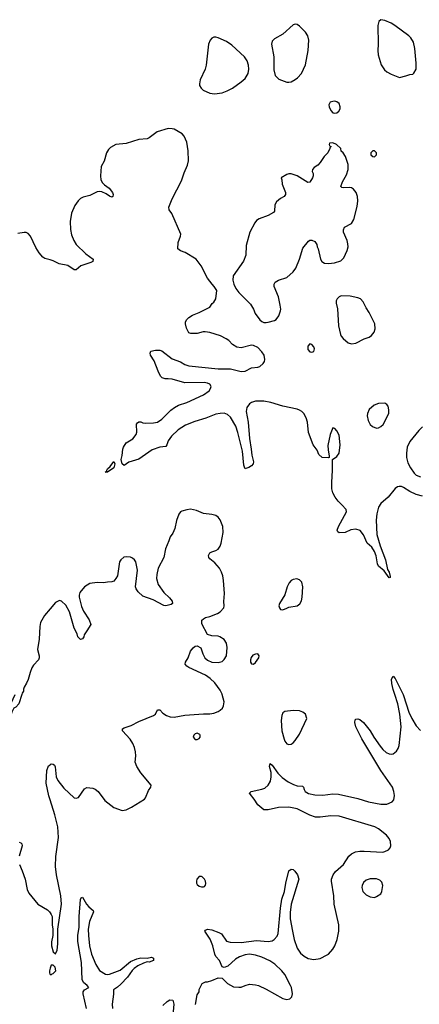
# Model space of a CAD drawing. Header units: inches. Extents: x 1473912 to 1647258, y 640388 to 773423.
# Tile 397 of 420: x 1629707 to 1633540, y 657030 to 666465. Entities that reach past the tile are written whole.
import ezdxf

# ---------------------------------------------------------------- set-up
doc = ezdxf.new("R2010")
doc.units = ezdxf.units.IN
doc.header["$MEASUREMENT"] = 0
for name, color, linetype in [('B6625', 7, 'Continuous'), ('B6626', 7, 'Continuous'), ('B6635', 7, 'Continuous'), ('B6636', 7, 'Continuous')]:
    doc.layers.add(name, color=color, linetype=linetype)

msp = doc.modelspace()

# ---------------------------------------------------------------- linework, layer by layer
at = {"layer": 'B6625', "color": 5, "elevation": 640}
for points in [[(1629728, 660000), (1629698, 659910), (1629670, 659878), (1629651.6, 659868.4), (1629631.1, 659828.9), (1629624.7, 659810), (1629622, 659758), (1629602, 659738), (1629571.6, 659728.4), (1629556.9, 659703.1), (1629534, 659690), (1629510, 659682), (1629490, 659686), (1629488.9, 659688.9), (1629489, 659710), (1629508, 659770), (1629528.7, 659810), (1629568.7, 659870), (1629590, 659890.8), (1629617.2, 659902.8), (1629625.2, 659914.8), (1629663, 660000)], [(1630000, 658988.5), (1629987.9, 659027.9), (1629961.7, 659150), (1629968.2, 659270), (1629985.3, 659314.7), (1630000, 659325.6)], [(1629702.8, 658582.8), (1629717.3, 658577.3), (1629727.1, 658567.1), (1629730.6, 658550), (1629701.7, 658450)], [(1629704.9, 658370), (1629731.6, 658310), (1629759.6, 658230), (1629778.7, 658130), (1629794.7, 658094.7), (1629883, 657990), (1629974, 657934), (1629994.9, 657914.9), (1630000, 657907)], [(1630000, 657374.9), (1629992, 657350), (1629992.7, 657332.7), (1629998, 657318), (1630000, 657317.3)]]:
    msp.add_lwpolyline(points, dxfattribs=at)
at = {"layer": 'B6626', "color": 5}
for points, elevation in [([(1630000, 664163), (1629950, 664176), (1629930, 664189.3), (1629893.2, 664230), (1629861.2, 664281.2), (1629811.2, 664391.2), (1629790, 664417), (1629770, 664425.1), (1629750, 664426), (1629690, 664415)], 620), ([(1630000, 660820.8), (1629944.4, 660755.6), (1629907.2, 660690), (1629899.5, 660650), (1629894, 660530), (1629879.3, 660430), (1629893.4, 660370), (1629894, 660350), (1629886.8, 660330), (1629841.1, 660278.9), (1629825.3, 660254.7), (1629806.4, 660210), (1629790, 660142), (1629774.2, 660105.8), (1629750.8, 660070), (1629744.7, 660050), (1629744.7, 660030), (1629731.3, 660010), (1629728, 660000)], 640)]:
    msp.add_lwpolyline(points, dxfattribs=dict(at, elevation=elevation))
at = {"layer": 'B6635', "color": 5}
for points, elevation in [([(1630000, 659325.6), (1630010, 659333), (1630030, 659330.6), (1630040.4, 659320.4), (1630046.7, 659306.7), (1630058.7, 659210), (1630074.4, 659174.4), (1630130, 659100.7), (1630230, 659008), (1630250, 659004.9), (1630270, 659010.8), (1630330, 659096), (1630350, 659106), (1630410, 659100.7), (1630430, 659093), (1630460.7, 659070), (1630523.1, 658983.1), (1630610, 658914.9), (1630690, 658888), (1630730, 658892.7), (1630781.1, 658918.9), (1630904.8, 658995.2), (1630915.1, 659010), (1630942.5, 659077.5), (1630964, 659110), (1630969, 659130), (1630870, 659249.2), (1630829.6, 659310), (1630815.6, 659350), (1630820.5, 659410), (1630818.7, 659450), (1630809.6, 659490), (1630791.8, 659530), (1630765.6, 659570), (1630693.2, 659650), (1630694, 659670), (1630710, 659680.7), (1630776.9, 659703.1), (1630850, 659738.8), (1630990, 659796), (1631009.3, 659810.7), (1631030, 659852), (1631050, 659851), (1631080.7, 659820.7), (1631116, 659796), (1631150, 659783.7), (1631190, 659781.7), (1631290, 659800.9), (1631470, 659813.2), (1631530, 659812.3), (1631570, 659818.5), (1631610, 659834.3), (1631630, 659847.2), (1631651.6, 659868.4), (1631663.1, 659890), (1631668.7, 659930), (1631650.2, 660000)], 640), ([(1631392.1, 657027.9), (1631410, 657122), (1631428, 657150), (1631428.4, 657171.6), (1631458, 657230), (1631490, 657244.7), (1631510, 657246), (1631550, 657258), (1631610, 657284.7), (1631650, 657282), (1631702, 657230), (1631758, 657198), (1631810, 657193), (1631830, 657195.5), (1631868.5, 657211.5), (1631910, 657222), (1631970, 657218), (1631998.8, 657210), (1632070, 657176.5), (1632230, 657084.6), (1632270, 657075.3), (1632297.7, 657082.3), (1632317.4, 657102.6), (1632322.4, 657130), (1632313.5, 657190), (1632306, 657210), (1632250, 657316.3), (1632222.6, 657350), (1632154.8, 657414.8), (1632105.4, 657445.4), (1632030, 657481.7), (1631970, 657500.4), (1631910, 657509.8), (1631870, 657505.1), (1631815.2, 657484.8), (1631778.6, 657461.4), (1631704.5, 657395.5), (1631670, 657384), (1631650, 657389), (1631622.7, 657450), (1631590, 657489.2), (1631579.6, 657510), (1631559.6, 657590), (1631533.3, 657653.3), (1631482, 657730), (1631490, 657742), (1631510, 657750.5), (1631550, 657744), (1631618.8, 657718.8), (1631643.8, 657703.8), (1631690, 657636.3), (1631725.1, 657625.1), (1631830, 657623.6), (1631979, 657641), (1632090, 657632.8), (1632130, 657638.9), (1632149.5, 657650), (1632177.6, 657682.4), (1632187.1, 657710), (1632209.8, 657949.8), (1632222.6, 658037.4), (1632245.7, 658110), (1632259.6, 658190), (1632289.5, 658310), (1632310, 658326), (1632330, 658321), (1632347.1, 658307.1), (1632371, 658270), (1632386, 658230), (1632310.2, 657990), (1632300.6, 657910), (1632302.6, 657850), (1632323.2, 657730), (1632340.7, 657650), (1632367.1, 657567.1), (1632400, 657520), (1632435.8, 657490), (1632474, 657470), (1632530, 657460.3), (1632590, 657470.3), (1632657.1, 657502.9), (1632670, 657510.5), (1632710, 657559.5), (1632728.6, 657590), (1632753, 657650), (1632769.6, 657730), (1632769.5, 657790), (1632723.7, 657990), (1632719.3, 658070), (1632697.2, 658210), (1632697.2, 658230), (1632712.7, 658270), (1632737.2, 658302.8), (1632814, 658370), (1632862.9, 658450), (1632890, 658470.4), (1632929.2, 658490), (1632970, 658496.5), (1633010, 658496.5), (1633190, 658489.1), (1633210, 658493.1), (1633244.5, 658510), (1633261.3, 658530), (1633266.6, 658550), (1633262.2, 658590), (1633250, 658619.5), (1633226.3, 658650), (1633148.3, 658710), (1633113, 658730), (1632770, 658833.9), (1632690, 658837.5), (1632590, 658823.5), (1632544.6, 658824.6), (1632490, 658842.8), (1632370, 658902.9), (1632290, 658917.7), (1632190, 658916.4), (1632090, 658895.1), (1632050, 658894), (1631990, 658941.2), (1631956.9, 658996.9), (1631921.2, 659041.2), (1631908.7, 659050), (1631928, 659070), (1632029.6, 659090.4), (1632058.9, 659101.1), (1632091.6, 659128.4), (1632112.6, 659167.4), (1632120.5, 659210), (1632119.6, 659250), (1632103.6, 659310), (1632110, 659336), (1632130, 659320.7), (1632183.5, 659243.5), (1632223.2, 659203.2), (1632282.9, 659162.9), (1632334.8, 659134.8), (1632370, 659122.4), (1632419.5, 659119.5), (1632430, 659111), (1632434.4, 659090), (1632446, 659070), (1632478.8, 659050), (1632538.6, 659038.6), (1632613.9, 659033.9), (1632710, 659047.6), (1632764.2, 659044.2), (1632950, 659002), (1633054, 658970), (1633170, 658946.7), (1633230, 658948.6), (1633279.7, 658970), (1633294.8, 658990), (1633301, 659030), (1633296, 659070), (1633282.3, 659110), (1633172.4, 659270), (1632990, 659573.3), (1632931.1, 659690), (1632921.7, 659730), (1632924.7, 659755.3), (1632930, 659762.8), (1632950, 659766.4), (1632970, 659758.7), (1633004.4, 659730), (1633070, 659650.4), (1633104.4, 659590), (1633163.2, 659503.2), (1633190, 659470.3), (1633222.7, 659442.7), (1633250, 659429.1), (1633270, 659425.5), (1633290, 659431.6), (1633322.8, 659457.2), (1633338.2, 659481.8), (1633345.8, 659510), (1633365.4, 659690), (1633354.2, 659810), (1633335.1, 659910), (1633305.1, 660000)], 620), ([(1633385.3, 660000), (1633390, 659990.5), (1633439.7, 659830), (1633467.8, 659767.8), (1633510, 659697), (1633550, 659655.3)], 620), ([(1630000, 657907), (1630010.6, 657890.6), (1630017.3, 657870), (1630018, 657790), (1630024.7, 657750), (1630024.7, 657690), (1630012, 657630), (1630012, 657590), (1630030, 657534), (1630050, 657514), (1630068, 657550), (1630072.7, 657610), (1630072.7, 657750), (1630109.6, 657990.4), (1630101.5, 658070), (1630059.8, 658270), (1630050.7, 658350), (1630054.4, 658445.6), (1630078.4, 658630), (1630072.3, 658730), (1630044.2, 658844.2), (1630000, 658988.5)], 640), ([(1630349.2, 656990), (1630315.6, 657130), (1630317.7, 657150), (1630330, 657168.9), (1630369.5, 657190), (1630353.3, 657210), (1630318.6, 657238.6), (1630306.2, 657266.2), (1630299.8, 657430), (1630266.6, 657633.4), (1630266.2, 657690), (1630276.4, 657770), (1630278.2, 657870), (1630290, 658034), (1630298, 658050), (1630310, 658058), (1630347.7, 657990), (1630370, 657963), (1630411, 657930), (1630415.9, 657915.9), (1630375.8, 657824.2), (1630364.5, 657750), (1630366.5, 657690), (1630378, 657590), (1630395.1, 657510), (1630436.8, 657410), (1630473.8, 657353.8), (1630530, 657317.6), (1630550, 657314.4), (1630570, 657318.6), (1630670, 657357.8), (1630770, 657440.9), (1630830, 657466.7), (1630870, 657475.8), (1630930, 657470.8), (1630970, 657482), (1630990, 657472), (1630990, 657449.2), (1630950, 657435.3), (1630930, 657437.2), (1630895.6, 657424.4), (1630841.4, 657398.6), (1630806, 657374), (1630786.2, 657353.8), (1630740.8, 657290), (1630678.2, 657221.8), (1630645.8, 657194.2), (1630607.7, 657170), (1630607.3, 657127.3), (1630595.9, 657030), (1630596.8, 656990)], 620), ([(1630000, 657317.3), (1630010, 657314), (1630018, 657322), (1630030, 657324.7), (1630054, 657350), (1630047.3, 657387.3), (1630030, 657406), (1630010, 657406), (1630000, 657374.9)], 640), ([(1631080.7, 657019.3), (1631122, 657058), (1631147, 657073), (1631174.8, 657070), (1631186.4, 657030), (1631171.2, 656851.2)], 620)]:
    msp.add_lwpolyline(points, dxfattribs=dict(at, elevation=elevation))
for points, elevation in [([(1632330, 659847), (1632250, 659836), (1632230, 659822), (1632221.1, 659798.9), (1632216.4, 659750), (1632223.1, 659650), (1632242.6, 659570), (1632250.5, 659550), (1632270, 659526), (1632290, 659519.3), (1632310, 659523), (1632330, 659536.3), (1632350, 659559.1), (1632390, 659619.1), (1632461.2, 659770), (1632449, 659810), (1632424, 659830), (1632390, 659843.7)], 640), ([(1631410, 659629), (1631390, 659622), (1631378, 659610), (1631371.3, 659590), (1631390, 659567.3), (1631410, 659567.7), (1631430, 659576), (1631439.3, 659590), (1631439.3, 659610), (1631435.3, 659615.3)], 640), ([(1631450, 658255.1), (1631430, 658253.2), (1631407.3, 658230), (1631402, 658210), (1631404, 658190), (1631410, 658178), (1631430, 658162.8), (1631450, 658156), (1631470, 658156), (1631480.4, 658159.6), (1631489.1, 658170.9), (1631492.3, 658187.7), (1631489.2, 658210), (1631479.3, 658230), (1631459, 658250)], 640), ([(1633130, 658233.7), (1633070, 658232.2), (1633030, 658220.5), (1633004.3, 658195.7), (1632992, 658170), (1632988.4, 658148.4), (1632999.1, 658110), (1633030, 658079.3), (1633070, 658059.3), (1633110, 658054.4), (1633130, 658062), (1633169.6, 658090), (1633180.5, 658110), (1633189.7, 658170), (1633180.4, 658200.4), (1633160.3, 658220.3)], 620)]:
    msp.add_lwpolyline(points, close=True, dxfattribs=dict(at, elevation=elevation))
at = {"layer": 'B6636', "color": 5}
for points, elevation in [([(1632350, 666422.7), (1632330, 666416), (1632230, 666326.6), (1632150, 666282), (1632130, 666258), (1632122.8, 666230), (1632144.9, 666110), (1632145.2, 665985.2), (1632158.8, 665930), (1632193.7, 665893.7), (1632270, 665866.8), (1632290, 665866.8), (1632310, 665871), (1632350, 665891), (1632372.3, 665907.7), (1632409.2, 665950), (1632447.5, 666032.5), (1632475.1, 666170), (1632479.6, 666270), (1632471.8, 666310), (1632450, 666344.5), (1632390, 666402), (1632370, 666418)], 620), ([(1633170, 666465.2), (1633153, 666447), (1633143.8, 666410), (1633146.4, 666230), (1633141.6, 666170), (1633145.5, 666130), (1633172.7, 666032.7), (1633206.2, 665986.2), (1633230, 665966), (1633270, 665942.8), (1633350, 665910.8), (1633410, 665926), (1633450, 665941), (1633476.4, 665943.6), (1633488.4, 665951.6), (1633508.7, 665990), (1633509.3, 666050), (1633498.4, 666190), (1633485.1, 666250), (1633459.7, 666290), (1633438.7, 666310), (1633304.2, 666410), (1633270, 666431.1), (1633210, 666458.7)], 620), ([(1631590, 666296.9), (1631570, 666296.3), (1631550, 666287), (1631534.9, 666270), (1631517.6, 666230), (1631497.3, 666030), (1631484.9, 665990), (1631438.4, 665890), (1631430.5, 665850.5), (1631433, 665833), (1631447.3, 665810), (1631467.3, 665790), (1631530, 665761.1), (1631575.1, 665755.1), (1631650, 665765.7), (1631697.4, 665782.6), (1631749.8, 665810.2), (1631831.2, 665868.8), (1631870, 665902.8), (1631898, 665950), (1631905.1, 665990), (1631903, 666030), (1631889.7, 666070), (1631863.5, 666110), (1631742, 666222), (1631690, 666255.8), (1631610, 666291.3)], 620), ([(1632730, 665683.7), (1632710, 665682.7), (1632685.5, 665674.5), (1632670.8, 665650), (1632674, 665630), (1632690, 665594.8), (1632710, 665573.4), (1632730, 665570.6), (1632750, 665574), (1632769.2, 665590), (1632779.5, 665610), (1632780.7, 665630), (1632770, 665661.2), (1632750, 665678)], 620), ([(1632710, 665286), (1632678, 665282), (1632674, 665270), (1632678, 665258), (1632694, 665250), (1632682, 665238), (1632682, 665230), (1632662, 665190), (1632626.4, 665153.6), (1632590, 665095.3), (1632567.3, 665072.7), (1632531.3, 665050), (1632516, 665030), (1632511.3, 665010), (1632521, 664990), (1632521, 664970), (1632514.8, 664950), (1632490, 664909), (1632470, 664904), (1632370, 664968.7), (1632310, 664988.7), (1632290, 664988.7), (1632270, 664982), (1632214, 664950), (1632222, 664930), (1632226, 664890), (1632256, 664810), (1632258, 664790), (1632244.7, 664770), (1632207.3, 664752.7), (1632170, 664719), (1632153.4, 664690), (1632150.6, 664630), (1632142, 664618), (1632092, 664590), (1632002.6, 664557.4), (1631979, 664541), (1631962.3, 664517.7), (1631913.4, 664430), (1631879.1, 664300.9), (1631877.3, 664210), (1631854.8, 664150), (1631754.8, 664010), (1631750.7, 663970), (1631760.7, 663930), (1631780.7, 663890), (1631807.7, 663850), (1631919.9, 663739.9), (1631950.5, 663690.5), (1631967.3, 663650), (1632010.8, 663590), (1632030, 663574), (1632050, 663564.9), (1632070, 663562.8), (1632090, 663566.8), (1632150, 663582), (1632167.2, 663592.8), (1632191.9, 663628.1), (1632210, 663674), (1632212.3, 663690), (1632206.6, 663730), (1632189.4, 663809.4), (1632149, 663910), (1632148.7, 663930), (1632158, 663950), (1632189.3, 663970.7), (1632270, 663996), (1632331.3, 664048.7), (1632354.9, 664085.1), (1632392.3, 664170), (1632424.1, 664275.9), (1632478, 664342), (1632490, 664351.3), (1632510, 664351.3), (1632538.8, 664338.8), (1632558, 664310), (1632561, 664290), (1632570.6, 664270.6), (1632592.4, 664170), (1632606.5, 664146.5), (1632631.8, 664131.8), (1632670, 664128.7), (1632726.3, 664133.7), (1632786.2, 664153.8), (1632816.9, 664183.1), (1632847.9, 664252.1), (1632857.6, 664290), (1632856.1, 664316.1), (1632847.9, 664347.9), (1632812.7, 664430), (1632812.7, 664450), (1632822.9, 664477.1), (1632890, 664513.4), (1632913.6, 664550), (1632944.7, 664675.3), (1632951.1, 664730), (1632948.6, 664770), (1632934, 664810), (1632910, 664842.4), (1632890, 664854), (1632870, 664856.2), (1632810, 664852.7), (1632796.5, 664856.5), (1632786.3, 664866.3), (1632802, 664910), (1632841.6, 664978.4), (1632857, 665030), (1632857, 665077), (1632833.2, 665153.2), (1632808.4, 665188.4), (1632790, 665206), (1632786, 665230), (1632746, 665270)], 620), ([(1633110, 665208), (1633092.7, 665207.3), (1633074, 665190), (1633074, 665170), (1633092.7, 665152.7), (1633110, 665152), (1633128, 665170), (1633128, 665190)], 620), ([(1632790, 663818), (1632770, 663809.2), (1632750.8, 663790), (1632744, 663770), (1632744, 663750), (1632755.9, 663695.9), (1632765.7, 663530), (1632784.2, 663450), (1632791.8, 663431.8), (1632810, 663410.6), (1632858.8, 663370), (1632890, 663358), (1632930, 663364), (1633010, 663407.3), (1633058, 663422), (1633082.5, 663437.5), (1633106, 663470), (1633116.6, 663503.4), (1633112, 663550), (1633060.1, 663660.1), (1633030, 663705.2), (1633001, 663761), (1632977.2, 663790), (1632950, 663800.9), (1632876.1, 663816.1)], 620), ([(1632490, 663359), (1632470, 663338), (1632470, 663304.7), (1632490, 663282.8), (1632510, 663278.8), (1632530, 663284.7), (1632536, 663310), (1632529, 663330), (1632510, 663353.2)], 620), ([(1633209.5, 662789.5), (1633150, 662787.8), (1633105.5, 662770), (1633060.4, 662730), (1633042.6, 662690), (1633041.1, 662670), (1633050, 662626), (1633070, 662586), (1633090, 662566), (1633130, 662551), (1633150, 662554.8), (1633170, 662566), (1633192.9, 662587.1), (1633247.8, 662690), (1633247.9, 662727.9), (1633241, 662761), (1633230, 662779.3)], 620), ([(1630550, 662129), (1630528.7, 662130), (1630542, 662138), (1630542, 662150), (1630550, 662162), (1630576.5, 662183.5), (1630610, 662231.3), (1630621, 662210), (1630610.5, 662169.5)], 620), ([(1632365.7, 661105.7), (1632330, 661101), (1632310, 661089.7), (1632291.8, 661070), (1632271.7, 661030), (1632250, 660955.3), (1632198, 660870), (1632192, 660850), (1632198, 660830), (1632210, 660812), (1632230, 660811.3), (1632270, 660826.8), (1632290, 660834.8), (1632370, 660847.7), (1632394, 660866), (1632410, 660896), (1632418, 660930), (1632423.1, 661030), (1632413.7, 661073.7), (1632390, 661098)], 640), ([(1631990, 660389), (1631970, 660386.6), (1631944.8, 660375.2), (1631927.5, 660352.5), (1631921.6, 660330), (1631922, 660310), (1631930, 660291.3), (1631950, 660290.7), (1631970, 660304.9), (1631999.5, 660350), (1632002.7, 660370)], 640)]:
    msp.add_lwpolyline(points, close=True, dxfattribs=dict(at, elevation=elevation))
for points, elevation in [([(1633570, 661899.3), (1633510, 661914.7), (1633450, 661945.1), (1633390, 661983.1), (1633370, 661991.2), (1633347.2, 661992.8), (1633330, 661987.8), (1633310, 661974), (1633240.7, 661890), (1633171.8, 661828.2), (1633147.5, 661792.5), (1633132.6, 661730), (1633126, 661670), (1633132.3, 661532.3), (1633163.4, 661423.4), (1633216.4, 661290), (1633235.9, 661195.9), (1633250.6, 661170), (1633262, 661130), (1633259.6, 661120.4), (1633250, 661118), (1633202.9, 661182.9), (1633149.5, 661230), (1633138, 661250), (1633127.5, 661327.5), (1633109.7, 661370), (1633084.2, 661410), (1633038.7, 661450), (1633004.4, 661530), (1632971.5, 661570), (1632930, 661584.4), (1632884.4, 661575.6), (1632830, 661552.3), (1632770, 661549.3), (1632758, 661558), (1632753.6, 661573.6), (1632765.6, 661610), (1632842, 661750), (1632838, 661770), (1632797.5, 661817.5), (1632761.2, 661850), (1632732.7, 661890), (1632711.9, 661931.9), (1632700.9, 661970), (1632699.5, 662030), (1632709, 662150), (1632706, 662250), (1632750, 662281), (1632770, 662311.3), (1632780.4, 662390), (1632770, 662484), (1632750, 662525.2), (1632730, 662549), (1632710, 662555.3), (1632684.9, 662490), (1632664.1, 662384.1), (1632664.4, 662344.4), (1632676.9, 662283.1), (1632674, 662270), (1632670, 662266), (1632608.7, 662270), (1632577.5, 662297.5), (1632559.6, 662339.6), (1632521.6, 662390), (1632476.9, 662510), (1632466.2, 662610), (1632456.4, 662650), (1632432.1, 662692.1), (1632411.9, 662711.9), (1632390, 662724.5), (1632370, 662732.4), (1632230, 662762.5), (1632117.5, 662797.5), (1632050.4, 662810.4), (1631970, 662809.8), (1631930, 662797.7), (1631910, 662785.1), (1631885.4, 662750), (1631879, 662710), (1631899.5, 662610), (1631910.9, 662450.9), (1631928.9, 662350), (1631933.3, 662293.3), (1631950.4, 662229.6), (1631946, 662210), (1631930.7, 662189.3), (1631906.4, 662173.6), (1631876.9, 662163.1), (1631870, 662162), (1631866.8, 662166.8), (1631857, 662197), (1631844.8, 662330), (1631799.4, 662510), (1631778.8, 662570), (1631730, 662655.1), (1631701.3, 662681.3), (1631670, 662693.5), (1631630, 662692.2), (1631590, 662684.7), (1631493.7, 662646.3), (1631385.9, 662614.1), (1631299.2, 662580.8), (1631226.1, 662533.9), (1631164.7, 662475.3), (1631130.3, 662430), (1631119.3, 662390), (1631110, 662376), (1631050, 662369.7), (1630978.2, 662341.8), (1630850, 662253), (1630754.2, 662225.8), (1630710, 662194), (1630690, 662208), (1630679.5, 662250), (1630691.8, 662290), (1630696.2, 662350), (1630702, 662370), (1630730, 662410.8), (1630791.3, 662448.7), (1630823.7, 662490), (1630832.5, 662512.5), (1630829.2, 662590), (1630838, 662602), (1630850, 662611), (1630870, 662610.7), (1630890, 662602), (1630910, 662600.4), (1630990, 662601.1), (1631030, 662608.7), (1631070, 662635.8), (1631157.3, 662722.7), (1631190.8, 662749.2), (1631229.8, 662770.2), (1631310, 662796.9), (1631471.2, 662870), (1631524.4, 662910), (1631538.3, 662930), (1631544.2, 662950), (1631530, 662972.8), (1631510, 662982.6), (1631475.3, 662990), (1631290, 662985.6), (1631170, 663019.5), (1631130, 663025.2), (1631103.2, 663023.2), (1631072.7, 663032.7), (1631059, 663050), (1631036, 663096), (1630996.2, 663196.2), (1630962, 663250), (1630958, 663270), (1630966, 663290), (1631010, 663298), (1631050, 663298), (1631070, 663291.3), (1631170, 663216.3), (1631250, 663187.3), (1631290, 663162), (1631328.5, 663148.5), (1631610, 663118.4), (1631730, 663118), (1631830, 663092.9), (1631870, 663096.5), (1631930, 663128.8), (1631990, 663134.6), (1632010, 663142.3), (1632043, 663170), (1632055.1, 663190), (1632059.1, 663210), (1632050.9, 663250), (1632030, 663283.6), (1631990, 663323), (1631950, 663343.6), (1631930, 663345.1), (1631830, 663319.3), (1631790, 663326), (1631750, 663353.2), (1631713.2, 663390), (1631688.2, 663408.2), (1631634.5, 663434.5), (1631530, 663467), (1631487.1, 663472.9), (1631467.1, 663472.9), (1631410, 663459), (1631350, 663458), (1631330, 663466), (1631308, 663510), (1631298, 663550), (1631298, 663570), (1631308.9, 663591.1), (1631330, 663612), (1631364.7, 663635.3), (1631430, 663658), (1631530, 663712), (1631553.6, 663746.4), (1631570, 663758), (1631589, 663790), (1631598, 663870), (1631574, 663910), (1631552.1, 663932.1), (1631509.6, 663989.6), (1631447.2, 664107.2), (1631399.3, 664170), (1631292.9, 664232.9), (1631250, 664248.7), (1631224, 664270), (1631226, 664330), (1631249.3, 664390), (1631252.3, 664410), (1631167.2, 664607.2), (1631141.6, 664641.6), (1631138.4, 664670), (1631171.2, 664748.8), (1631257.7, 664922.3), (1631283.3, 664996.7), (1631316.2, 665070), (1631327.2, 665112.8), (1631323, 665210), (1631311.1, 665290), (1631284.7, 665350), (1631265.6, 665370), (1631190, 665414.6), (1631170, 665420.7), (1631130, 665421.8), (1631026, 665390), (1630950, 665333.6), (1630930, 665324.2), (1630850, 665315.8), (1630730, 665277.2), (1630630, 665267.8), (1630578.7, 665241.3), (1630558.9, 665221.1), (1630539.5, 665190), (1630518.4, 665110), (1630490, 665059), (1630481.2, 664970), (1630486.7, 664930), (1630502.9, 664902.9), (1630522, 664882), (1630566.8, 664850), (1630598.8, 664810), (1630604.7, 664790), (1630602, 664770), (1630590, 664765.2), (1630570, 664773.2), (1630537.5, 664797.5), (1630494.5, 664814.5), (1630470, 664818), (1630450, 664815.3), (1630380.8, 664779.2), (1630316.2, 664763.8), (1630290, 664751.9), (1630267.6, 664730), (1630235.7, 664684.3), (1630203.5, 664610), (1630190.2, 664530), (1630193.6, 664453.6), (1630204.8, 664404.8), (1630227.8, 664347.8), (1630250, 664312.2), (1630340.6, 664220.6), (1630411, 664170), (1630410, 664149.2), (1630390, 664137.2), (1630293.7, 664106.3), (1630250, 664068.7), (1630230, 664068.7), (1630169.5, 664109.5), (1630086.3, 664126.3), (1630030, 664155.1), (1630000, 664163)], 620), ([(1633570, 662562.6), (1633536.9, 662530), (1633450, 662423), (1633424.2, 662370), (1633415.9, 662310), (1633416.9, 662270), (1633430, 662219.1), (1633454, 662170), (1633490, 662120.4), (1633510, 662100.4), (1633550, 662084.4)], 620), ([(1631650.2, 660000), (1631650, 660000.7), (1631630, 660040.5), (1631579.2, 660110), (1631532.7, 660152.7), (1631490, 660183.1), (1631330, 660257.6), (1631309.3, 660270), (1631295.1, 660290), (1631298, 660310), (1631322, 660350), (1631345.4, 660414.6), (1631370, 660446), (1631390, 660461), (1631410, 660466), (1631446, 660446), (1631462.8, 660390), (1631482, 660350), (1631507.7, 660327.7), (1631550, 660308.5), (1631610, 660305.3), (1631650, 660314.4), (1631670, 660332.7), (1631691, 660370), (1631698.3, 660450), (1631689.6, 660490), (1631670, 660524.5), (1631627.3, 660552.7), (1631610, 660558), (1631550, 660562), (1631510, 660575.3), (1631454.6, 660674.6), (1631455.3, 660710), (1631470, 660724.7), (1631490, 660738), (1631530, 660746.8), (1631604.1, 660775.9), (1631628.7, 660790), (1631664, 660830), (1631669, 660850), (1631664, 660890), (1631672.9, 660967.1), (1631662.9, 661090), (1631654.9, 661134.9), (1631643.6, 661170), (1631622.9, 661210), (1631580.1, 661260.1), (1631530, 661299), (1631522.7, 661310), (1631519.3, 661330), (1631530, 661354.8), (1631550, 661366.8), (1631590, 661378), (1631610, 661390.6), (1631630, 661418.8), (1631641.3, 661450), (1631658.9, 661550), (1631654.7, 661610), (1631630, 661673.2), (1631610, 661699.3), (1631590, 661712.7), (1631550, 661723.7), (1631470, 661731.8), (1631402.6, 661762.6), (1631346.6, 661773.4), (1631310.3, 661769.7), (1631263.7, 661756.3), (1631250.4, 661749.6), (1631233, 661727), (1631212.3, 661667.7), (1631196.4, 661590), (1631174.7, 661545.3), (1631150.6, 661510), (1631139.1, 661470), (1631106.9, 661393.1), (1631088.9, 661310), (1631034.7, 661210), (1631021.8, 661150), (1631020.7, 661110), (1631034.4, 661054.4), (1631090, 660974.8), (1631144.5, 660924.5), (1631170, 660892), (1631172, 660870), (1631158.8, 660861.2), (1631110, 660849.3), (1631090, 660852.7), (1630987, 660907), (1630890, 660941.8), (1630843.5, 660983.5), (1630823.4, 661010), (1630818.3, 661030), (1630836.8, 661190), (1630820.5, 661270), (1630810, 661289.3), (1630790, 661304.5), (1630770, 661314), (1630730, 661318), (1630705.5, 661314.5), (1630676, 661290), (1630666, 661270), (1630644.9, 661135.1), (1630631, 661110), (1630610, 661085.2), (1630590, 661077.2), (1630550, 661076), (1630510, 661067.3), (1630450, 661071.6), (1630378.9, 661061.1), (1630328.1, 661031.9), (1630285.1, 660974.9), (1630278.2, 660950), (1630278.8, 660930), (1630300.7, 660840.7), (1630318.7, 660798.7), (1630374.2, 660714.2), (1630390.8, 660670), (1630350.7, 660610), (1630327.3, 660570), (1630323, 660550), (1630310, 660532.7), (1630290, 660525.2), (1630266, 660550), (1630259.3, 660579.3), (1630230, 660633.2), (1630185.8, 660790), (1630150, 660856.3), (1630110, 660891.8), (1630090, 660899.5), (1630050, 660879.3), (1630000, 660820.8)], 640), ([(1633305.1, 660000), (1633290, 660045.2), (1633276.6, 660103.4), (1633274.8, 660145.2), (1633290, 660176), (1633310, 660150.7), (1633385.3, 660000)], 620)]:
    msp.add_lwpolyline(points, dxfattribs=dict(at, elevation=elevation))

doc.saveas('drawing.dxf')
